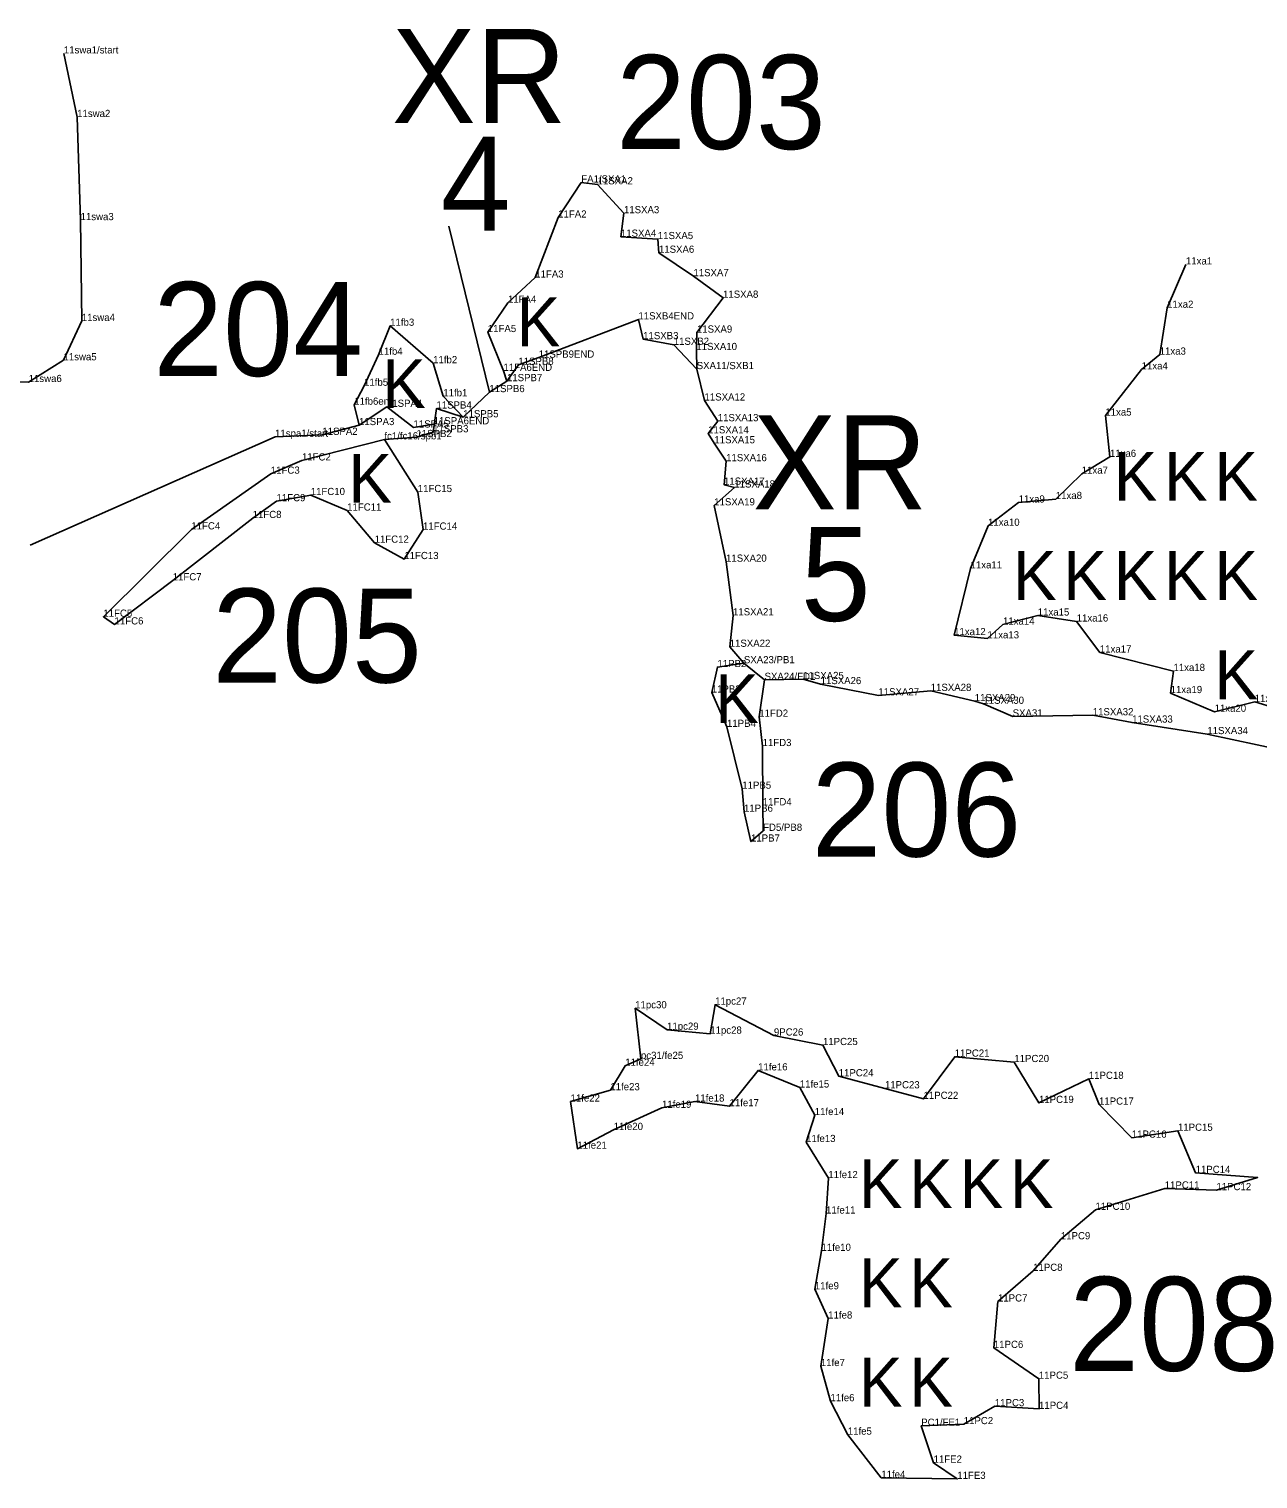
# Model space of a CAD drawing. Extents: x 2072529 to 2268812, y 436423 to 470008.
# Drawn here: x 2226395 to 2227249, y 447424 to 448432 of the extents above; entities that cross this region are included whole.
import ezdxf

# ---------------------------------------------------------------- set-up
doc = ezdxf.new("R2010")
doc.units = 0
for name, color, linetype in [('Old_Level_10', 7, 'Continuous'), ('Old_Level_20', 7, 'Continuous'), ('Old_Level_52', 7, 'Continuous'), ('Old_Level_55', 7, 'Continuous'), ('Old_Level_60', 7, 'Continuous'), ('Old_Level_62', 7, 'Continuous')]:
    doc.layers.add(name, color=color, linetype=linetype)

msp = doc.modelspace()

# ---------------------------------------------------------------- linework, layer by layer
at = {"layer": 'Old_Level_10'}
for points in [[(2225978.686, 448347.107), (2225981.906, 448269.333), (2225998.274, 448263.943), (2225995.753, 448253.963), (2226000.1, 448247.034), (2226020.097, 448246.98), (2226042.5, 448242.86), (2226052.746, 448219.139), (2226090.193, 448168.806), (2226122.677, 448164.597), (2226154.431, 448158.364), (2226160.56, 448142.804), (2226142.212, 448126.808), (2226147.631, 448108.287), (2226192.389, 448126.682), (2226229.566, 448146.2), (2226318.313, 448183.633), (2226335.372, 448186.476), (2226394.83, 448186.41), (2226419.056, 448201.541), (2226431.769, 448228.893), (2226430.927, 448298.983), (2226428.561, 448370.704), (2226419.335, 448414.909)], [(2226779.018, 448325.168), (2226790.372, 448323.888), (2226808.678, 448303.805), (2226806.554, 448287.45), (2226832.236, 448285.813), (2226833.012, 448276.305), (2226856.973, 448259.995), (2226877.568, 448245.024), (2226859.411, 448220.775), (2226859.006, 448208.67), (2226859.272, 448195.394)], [(2226749.394, 448203.389), (2226818.733, 448229.957), (2226822.035, 448216.198), (2226843.296, 448212.294), (2226859.272, 448195.394)], [(2226715.116, 448179.383), (2226727.362, 448187.011), (2226735.262, 448198.417), (2226749.394, 448203.389)], [(2226859.272, 448195.394), (2226864.703, 448173.579), (2226873.899, 448159.177), (2226867.229, 448150.736), (2226871.508, 448143.811), (2226879.718, 448131.363), (2226878.251, 448115.03), (2226885.427, 448113.089), (2226871.434, 448100.653), (2226879.661, 448061.489), (2226884.495, 448024.182), (2226882.197, 448002.326), (2226892.079, 447990.891), (2226906.407, 447979.307), (2226933.255, 447979.908), (2226945.398, 447976.362), (2226985.565, 447968.558), (2227021.937, 447971.627), (2227052.542, 447964.535), (2227058.543, 447962.683), (2227078.91, 447953.86), (2227134.611, 447954.679), (2227161.942, 447949.593), (2227214.217, 447941.599), (2227266.32, 447930.398)], [(2226642.154, 448146.538), (2226664.425, 448148.155), (2226676.038, 448151.459), (2226678.325, 448167.976), (2226696.944, 448161.892), (2226715.116, 448179.383)], [(2226566.139, 448148.342), (2226599.015, 448149.708), (2226624.523, 448156.466), (2226643.913, 448169.169), (2226662.406, 448154.814), (2226676.387, 448157.032)]]:
    msp.add_lwpolyline(points, dxfattribs=at)
at = {"layer": 'Old_Level_20'}
for p, q in [((2226419.335, 448414.909), (2226419.335, 448414.909)), ((2226428.561, 448370.704), (2226428.561, 448370.704)), ((2226779.018, 448325.168), (2226779.018, 448325.168)), ((2226779.018, 448325.168), (2226779.018, 448325.168)), ((2226790.372, 448323.888), (2226790.372, 448323.888)), ((2226430.927, 448298.983), (2226430.927, 448298.983)), ((2226762.953, 448300.792), (2226762.953, 448300.792)), ((2226808.678, 448303.805), (2226808.678, 448303.805)), ((2226806.554, 448287.45), (2226806.554, 448287.45)), ((2226832.236, 448285.813), (2226832.236, 448285.813)), ((2226833.012, 448276.305), (2226833.012, 448276.305)), ((2227199.33, 448268.16), (2227199.33, 448268.16)), ((2226747.024, 448259.054), (2226747.024, 448259.054)), ((2226856.973, 448259.995), (2226856.973, 448259.995)), ((2226877.568, 448245.024), (2226877.568, 448245.024)), ((2226728.039, 448241.567), (2226728.039, 448241.567)), ((2227186.324, 448238.05), (2227186.324, 448238.05)), ((2226431.769, 448228.893), (2226431.769, 448228.893)), ((2226646.162, 448225.549), (2226646.162, 448225.549)), ((2226818.733, 448229.957), (2226818.733, 448229.957)), ((2226714.051, 448221.152), (2226714.051, 448221.152)), ((2226822.035, 448216.198), (2226822.035, 448216.198)), ((2226859.411, 448220.775), (2226859.411, 448220.775)), ((2226638.086, 448205.366), (2226638.086, 448205.366)), ((2226843.296, 448212.294), (2226843.296, 448212.294)), ((2226859.006, 448208.67), (2226859.006, 448208.67)), ((2227181.097, 448205.476), (2227181.097, 448205.476)), ((2226419.056, 448201.541), (2226419.056, 448201.541)), ((2226676.021, 448199.515), (2226676.021, 448199.515)), ((2226724.927, 448194.176), (2226724.927, 448194.176)), ((2226735.262, 448198.417), (2226735.262, 448198.417)), ((2226749.394, 448203.389), (2226749.394, 448203.389)), ((2226859.272, 448195.394), (2226859.272, 448195.394)), ((2227168.548, 448195.211), (2227168.548, 448195.211)), ((2226628.017, 448183.827), (2226628.017, 448183.827)), ((2226727.362, 448187.011), (2226727.362, 448187.011)), ((2226683.088, 448176.508), (2226683.088, 448176.508)), ((2226715.116, 448179.383), (2226715.116, 448179.383)), ((2226621.186, 448170.607), (2226621.186, 448170.607)), ((2226643.913, 448169.169), (2226643.913, 448169.169)), ((2226678.325, 448167.976), (2226678.325, 448167.976)), ((2226864.703, 448173.579), (2226864.703, 448173.579)), ((2226624.523, 448156.466), (2226624.523, 448156.466)), ((2226662.406, 448154.814), (2226662.406, 448154.814)), ((2226676.387, 448157.032), (2226676.387, 448157.032)), ((2226696.944, 448161.892), (2226696.944, 448161.892)), ((2226873.899, 448159.177), (2226873.899, 448159.177)), ((2227143.329, 448163.069), (2227143.329, 448163.069)), ((2226566.139, 448148.342), (2226566.139, 448148.342)), ((2226599.015, 448149.708), (2226599.015, 448149.708)), ((2226642.154, 448146.538), (2226642.154, 448146.538)), ((2226642.154, 448146.538), (2226642.154, 448146.538)), ((2226664.425, 448148.155), (2226664.425, 448148.155)), ((2226676.038, 448151.459), (2226676.038, 448151.459)), ((2226867.229, 448150.736), (2226867.229, 448150.736)), ((2226871.508, 448143.811), (2226871.508, 448143.811)), ((2227146.501, 448134.391), (2227146.501, 448134.391)), ((2226584.807, 448131.871), (2226584.807, 448131.871)), ((2226879.718, 448131.363), (2226879.718, 448131.363)), ((2226563.198, 448122.678), (2226563.198, 448122.678)), ((2226878.251, 448115.03), (2226878.251, 448115.03)), ((2227126.914, 448122.669), (2227126.914, 448122.669)), ((2226567.164, 448103.52), (2226567.164, 448103.52)), ((2226590.945, 448107.849), (2226590.945, 448107.849)), ((2226665.354, 448109.905), (2226665.354, 448109.905)), ((2226885.427, 448113.089), (2226885.427, 448113.089)), ((2227108.887, 448105.078), (2227108.887, 448105.078)), ((2226616.241, 448097.021), (2226616.241, 448097.021)), ((2226871.434, 448100.653), (2226871.434, 448100.653)), ((2227083.026, 448102.637), (2227083.026, 448102.637)), ((2226507.935, 448083.949), (2226507.935, 448083.949)), ((2226550.57, 448091.867), (2226550.57, 448091.867)), ((2226668.992, 448083.784), (2226668.992, 448083.784)), ((2227061.797, 448086.464), (2227061.797, 448086.464)), ((2226635.35, 448074.683), (2226635.35, 448074.683)), ((2226655.996, 448063.308), (2226655.996, 448063.308)), ((2226879.661, 448061.489), (2226879.661, 448061.489)), ((2227049.627, 448056.828), (2227049.627, 448056.828)), ((2226494.986, 448048.537), (2226494.986, 448048.537)), ((2226446.77, 448023.21), (2226446.77, 448023.21)), ((2226884.495, 448024.182), (2226884.495, 448024.182)), ((2227096.334, 448024.03), (2227096.334, 448024.03)), ((2226454.554, 448017.868), (2226454.554, 448017.868)), ((2227072.165, 448017.717), (2227072.165, 448017.717)), ((2227123.39, 448019.891), (2227123.39, 448019.891)), ((2226882.197, 448002.326), (2226882.197, 448002.326)), ((2227038.19, 448010.423), (2227038.19, 448010.423)), ((2227061.41, 448008.167), (2227061.41, 448008.167)), ((2227139.511, 447998.345), (2227139.511, 447998.345)), ((2226873.656, 447988.178), (2226873.656, 447988.178)), ((2226892.079, 447990.891), (2226892.079, 447990.891)), ((2226892.079, 447990.891), (2226892.079, 447990.891)), ((2227190.67, 447985.49), (2227190.67, 447985.49)), ((2226906.407, 447979.307), (2226906.407, 447979.307)), ((2226906.407, 447979.307), (2226906.407, 447979.307)), ((2226933.255, 447979.908), (2226933.255, 447979.908)), ((2226945.398, 447976.362), (2226945.398, 447976.362)), ((2226869.727, 447970.505), (2226869.727, 447970.505)), ((2226985.565, 447968.558), (2226985.565, 447968.558)), ((2227021.937, 447971.627), (2227021.937, 447971.627)), ((2227052.542, 447964.535), (2227052.542, 447964.535)), ((2227058.543, 447962.683), (2227058.543, 447962.683)), ((2227188.7, 447970.117), (2227188.7, 447970.117)), ((2227247.177, 447963.976), (2227247.177, 447963.976)), ((2226902.735, 447953.698), (2226902.735, 447953.698)), ((2227078.91, 447953.86), (2227078.91, 447953.86)), ((2227134.611, 447954.679), (2227134.611, 447954.679)), ((2227219.273, 447957.131), (2227219.273, 447957.131)), ((2226880.294, 447946.626), (2226880.294, 447946.626)), ((2227161.942, 447949.593), (2227161.942, 447949.593)), ((2226905.06, 447933.279), (2226905.06, 447933.279)), ((2227214.217, 447941.599), (2227214.217, 447941.599)), ((2226890.929, 447903.628), (2226890.929, 447903.628)), ((2226905.219, 447892.113), (2226905.219, 447892.113)), ((2226892.141, 447887.63), (2226892.141, 447887.63)), ((2226905.426, 447874.358), (2226905.426, 447874.358)), ((2226896.982, 447866.87), (2226896.982, 447866.87)), ((2226816.483, 447750.95), (2226816.483, 447750.95)), ((2226872.041, 447753.479), (2226872.041, 447753.479)), ((2226838.658, 447736.048), (2226838.658, 447736.048)), ((2226868.669, 447733.308), (2226868.669, 447733.308)), ((2226912.927, 447732), (2226912.927, 447732)), ((2226947.021, 447725.387), (2226947.021, 447725.387)), ((2226809.57, 447710.99), (2226809.57, 447710.99)), ((2226820.493, 447715.751), (2226820.493, 447715.751)), ((2227038.626, 447717.327), (2227038.626, 447717.327)), ((2227080.042, 447713.563), (2227080.042, 447713.563)), ((2226901.976, 447707.772), (2226901.976, 447707.772)), ((2226957.986, 447703.674), (2226957.986, 447703.674)), ((2227131.869, 447701.885), (2227131.869, 447701.885)), ((2226799.228, 447693.971), (2226799.228, 447693.971)), ((2226930.922, 447695.859), (2226930.922, 447695.859)), ((2226990.089, 447695.303), (2226990.089, 447695.303)), ((2226771.56, 447686.082), (2226771.56, 447686.082)), ((2226835.097, 447681.726), (2226835.097, 447681.726)), ((2226858.055, 447686.078), (2226858.055, 447686.078)), ((2226882.091, 447682.835), (2226882.091, 447682.835)), ((2227016.942, 447687.956), (2227016.942, 447687.956)), ((2227097.188, 447685.125), (2227097.188, 447685.125)), ((2227138.931, 447683.957), (2227138.931, 447683.957)), ((2226941.305, 447676.714), (2226941.305, 447676.714)), ((2226801.474, 447666.34), (2226801.474, 447666.34)), ((2227161.734, 447661.007), (2227161.734, 447661.007)), ((2227193.809, 447665.787), (2227193.809, 447665.787)), ((2226776.293, 447653.325), (2226776.293, 447653.325)), ((2226935.32, 447657.966), (2226935.32, 447657.966)), ((2226950.764, 447632.847), (2226950.764, 447632.847)), ((2227206.068, 447636.473), (2227206.068, 447636.473)), ((2227249.194, 447633.381), (2227249.194, 447633.381)), ((2227184.597, 447625.603), (2227184.597, 447625.603)), ((2227220.545, 447624.498), (2227220.545, 447624.498)), ((2227136.483, 447610.816), (2227136.483, 447610.816)), ((2226949.192, 447608.218), (2226949.192, 447608.218)), ((2227112.411, 447590.334), (2227112.411, 447590.334)), ((2226945.999, 447582.289), (2226945.999, 447582.289)), ((2227093.14, 447568.392), (2227093.14, 447568.392)), ((2226941.4, 447555.575), (2226941.4, 447555.575)), ((2227068.686, 447547.08), (2227068.686, 447547.08)), ((2226950.681, 447535.211), (2226950.681, 447535.211)), ((2227065.843, 447514.79), (2227065.843, 447514.79)), ((2226945.564, 447502.179), (2226945.564, 447502.179)), ((2227097.124, 447493.369), (2227097.124, 447493.369)), ((2226952.224, 447477.738), (2226952.224, 447477.738)), ((2227066.538, 447474.241), (2227066.538, 447474.241)), ((2227097.237, 447472.418), (2227097.237, 447472.418)), ((2227015.326, 447460.656), (2227015.326, 447460.656)), ((2227044.895, 447461.806), (2227044.895, 447461.806)), ((2226964.288, 447454.48), (2226964.288, 447454.48)), ((2227023.914, 447435.008), (2227023.914, 447435.008)), ((2226987.579, 447424.453), (2226987.579, 447424.453)), ((2227040.398, 447423.736), (2227040.398, 447423.736))]:
    msp.add_line(p, q, dxfattribs=at)
at = {"layer": 'Old_Level_52'}
for points in [[(2226779.018, 448325.168), (2226762.953, 448300.792), (2226747.024, 448259.054), (2226728.039, 448241.567), (2226714.051, 448221.152), (2226724.927, 448194.176), (2226727.362, 448187.011)], [(2227199.33, 448268.16), (2227186.324, 448238.05), (2227181.097, 448205.476), (2227168.548, 448195.211), (2227143.329, 448163.069), (2227146.501, 448134.391), (2227126.914, 448122.669), (2227108.887, 448105.078), (2227083.026, 448102.637), (2227061.797, 448086.464), (2227049.627, 448056.828), (2227038.19, 448010.423), (2227061.41, 448008.167), (2227072.165, 448017.717), (2227096.334, 448024.03), (2227123.39, 448019.891), (2227139.511, 447998.345), (2227190.67, 447985.49), (2227188.7, 447970.117), (2227219.273, 447957.131), (2227247.177, 447963.976), (2227274.518, 447955.626)], [(2226696.944, 448161.892), (2226683.088, 448176.508), (2226676.021, 448199.515), (2226646.162, 448225.549), (2226638.086, 448205.366), (2226628.017, 448183.827), (2226621.186, 448170.607), (2226624.523, 448156.466)], [(2226906.407, 447979.307), (2226902.735, 447953.698), (2226905.06, 447933.279), (2226905.219, 447892.113), (2226905.426, 447874.358), (2226896.982, 447866.87), (2226892.141, 447887.63), (2226890.929, 447903.628), (2226880.294, 447946.626), (2226869.727, 447970.505), (2226873.656, 447988.178), (2226892.079, 447990.891)]]:
    msp.add_lwpolyline(points, dxfattribs=at)
for points in [[(2226642.154, 448146.538), (2226584.807, 448131.871), (2226563.198, 448122.678), (2226507.935, 448083.949), (2226446.77, 448023.21), (2226454.554, 448017.868), (2226494.986, 448048.537), (2226550.57, 448091.867), (2226567.164, 448103.52), (2226590.945, 448107.849), (2226616.241, 448097.021), (2226635.35, 448074.683), (2226655.996, 448063.308), (2226668.992, 448083.784), (2226665.354, 448109.905)], [(2226820.493, 447715.751), (2226816.483, 447750.95), (2226838.658, 447736.048), (2226868.669, 447733.308), (2226872.041, 447753.479), (2226912.927, 447732), (2226947.021, 447725.387), (2226957.986, 447703.674), (2226990.089, 447695.303), (2227016.942, 447687.956), (2227038.626, 447717.327), (2227080.042, 447713.563), (2227097.188, 447685.125), (2227131.869, 447701.885), (2227138.931, 447683.957), (2227161.734, 447661.007), (2227193.809, 447665.787), (2227206.068, 447636.473), (2227249.194, 447633.381), (2227220.545, 447624.498), (2227184.597, 447625.603), (2227136.483, 447610.816), (2227112.411, 447590.334), (2227093.14, 447568.392), (2227068.686, 447547.08), (2227065.843, 447514.79), (2227097.124, 447493.369), (2227097.237, 447472.418), (2227066.538, 447474.241), (2227044.895, 447461.806), (2227015.326, 447460.656), (2227023.914, 447435.008), (2227040.398, 447423.736), (2226987.579, 447424.453), (2226964.288, 447454.48), (2226952.224, 447477.738), (2226945.564, 447502.179), (2226950.681, 447535.211), (2226941.4, 447555.575), (2226945.999, 447582.289), (2226949.192, 447608.218), (2226950.764, 447632.847), (2226935.32, 447657.966), (2226941.305, 447676.714), (2226930.922, 447695.859), (2226901.976, 447707.772), (2226882.091, 447682.835), (2226858.055, 447686.078), (2226835.097, 447681.726), (2226801.474, 447666.34), (2226776.293, 447653.325), (2226771.56, 447686.082), (2226799.228, 447693.971), (2226809.57, 447710.99)]]:
    msp.add_lwpolyline(points, close=True, dxfattribs=at)
at = {"layer": 'Old_Level_62'}
for p, q in [((2226686.882, 448294.819), (2226715.116, 448179.383)), ((2226395.936, 448073.082), (2226566.139, 448148.342))]:
    msp.add_line(p, q, dxfattribs=at)

# ---------------------------------------------------------------- texts
at = {"layer": 'Old_Level_55'}
for p in [(2226734.052, 448211.298), (2226640.653, 448168.294), (2226617.136, 448102.445), (2227149.149, 448103.856), (2227184.149, 448103.856), (2227219.149, 448103.856), (2227079.149, 448034.856), (2227114.149, 448034.856), (2227149.149, 448034.856), (2227184.149, 448034.856), (2227219.149, 448034.856), (2227219.149, 447965.856), (2226872.134, 447949.245), (2226971.998, 447612.003), (2227006.998, 447612.003), (2227041.998, 447612.003), (2227076.998, 447612.003), (2226971.998, 447543.003), (2227006.998, 447543.003), (2226971.998, 447474.003), (2227006.998, 447474.003)]:
    msp.add_text('K', height=34, dxfattribs=at).set_placement(p)
at = {"layer": 'Old_Level_60'}
for s, p in [('11swa1/start', (2226419.335, 448414.909)), ('11swa2', (2226428.561, 448370.704)), ('FA1/SXA1', (2226779.018, 448325.168)), ('FA1/SXA1', (2226779.018, 448325.168)), ('11SXA2', (2226790.372, 448323.888)), ('11FA2', (2226762.953, 448300.792)), ('11SXA3', (2226808.678, 448303.805)), ('11swa3', (2226430.927, 448298.983)), ('11SXA4', (2226806.554, 448287.45)), ('11SXA5', (2226832.236, 448285.813)), ('11SXA6', (2226833.012, 448276.305)), ('11SXA7', (2226856.973, 448259.995)), ('11xa1', (2227199.33, 448268.16)), ('11FA3', (2226747.024, 448259.054)), ('11FA4', (2226728.039, 448241.567)), ('11SXA8', (2226877.568, 448245.024)), ('11SXB4END', (2226818.733, 448229.957)), ('11xa2', (2227186.324, 448238.05)), ('11swa4', (2226431.769, 448228.893)), ('11fb3', (2226646.162, 448225.549)), ('11FA5', (2226714.051, 448221.152)), ('11SXA9', (2226859.411, 448220.775)), ('11SXB3', (2226822.035, 448216.198)), ('11SXB2', (2226843.296, 448212.294)), ('11swa5', (2226419.056, 448201.541)), ('11fb4', (2226638.086, 448205.366)), ('11fb2', (2226676.021, 448199.515)), ('11SPB9END', (2226749.394, 448203.389)), ('11SXA10', (2226859.006, 448208.67)), ('11xa3', (2227181.097, 448205.476)), ('11FA6END', (2226724.927, 448194.176)), ('11SPB8', (2226735.262, 448198.417)), ('SXA11/SXB1', (2226859.272, 448195.394)), ('11xa4', (2227168.548, 448195.211)), ('11swa6', (2226394.83, 448186.41)), ('11fb5', (2226628.017, 448183.827)), ('11SPB6', (2226715.116, 448179.383)), ('11SPB7', (2226727.362, 448187.011)), ('11fb6end', (2226621.186, 448170.607)), ('11SPA4', (2226643.913, 448169.169)), ('11fb1', (2226683.088, 448176.508)), ('11SXA12', (2226864.703, 448173.579)), ('11SPB4', (2226678.325, 448167.976)), ('11SPB5', (2226696.944, 448161.892)), ('11SXA13', (2226873.899, 448159.177)), ('11xa5', (2227143.329, 448163.069)), ('11spa1/start', (2226566.139, 448148.342)), ('11SPA2', (2226599.015, 448149.708)), ('11SPA3', (2226624.523, 448156.466)), ('11SPA5', (2226662.406, 448154.814)), ('11SPB3', (2226676.038, 448151.459)), ('11SPA6END', (2226676.387, 448157.032)), ('11SXA14', (2226867.229, 448150.736)), ('fc1/fc16/spb1', (2226642.154, 448146.538)), ('fc1/fc16/spb1', (2226642.154, 448146.538)), ('11SPB2', (2226664.425, 448148.155)), ('11SXA15', (2226871.508, 448143.811)), ('11FC2', (2226584.807, 448131.871)), ('11SXA16', (2226879.718, 448131.363)), ('11xa6', (2227146.501, 448134.391)), ('11FC3', (2226563.198, 448122.678)), ('11xa7', (2227126.914, 448122.669)), ('11FC15', (2226665.354, 448109.905)), ('11SXA17', (2226878.251, 448115.03)), ('11SXA18', (2226885.427, 448113.089)), ('11FC9', (2226567.164, 448103.52)), ('11FC10', (2226590.945, 448107.849)), ('11SXA19', (2226871.434, 448100.653)), ('11xa9', (2227083.026, 448102.637)), ('11xa8', (2227108.887, 448105.078)), ('11FC8', (2226550.57, 448091.867)), ('11FC11', (2226616.241, 448097.021)), ('11FC4', (2226507.935, 448083.949)), ('11FC14', (2226668.992, 448083.784)), ('11xa10', (2227061.797, 448086.464)), ('11FC12', (2226635.35, 448074.683)), ('11FC13', (2226655.996, 448063.308)), ('11SXA20', (2226879.661, 448061.489)), ('11FC7', (2226494.986, 448048.537)), ('11xa11', (2227049.627, 448056.828)), ('11FC5', (2226446.77, 448023.21)), ('11FC6', (2226454.554, 448017.868)), ('11SXA21', (2226884.495, 448024.182)), ('11xa14', (2227072.165, 448017.717)), ('11xa15', (2227096.334, 448024.03)), ('11xa16', (2227123.39, 448019.891)), ('11xa12', (2227038.19, 448010.423)), ('11xa13', (2227061.41, 448008.167)), ('11SXA22', (2226882.197, 448002.326)), ('11xa17', (2227139.511, 447998.345)), ('11PB2', (2226873.656, 447988.178)), ('SXA23/PB1', (2226892.079, 447990.891)), ('SXA23/PB1', (2226892.079, 447990.891)), ('SXA24/FD1', (2226906.407, 447979.307)), ('SXA24/FD1', (2226906.407, 447979.307)), ('11SXA25', (2226933.255, 447979.908)), ('11xa18', (2227190.67, 447985.49)), ('11PB3', (2226869.727, 447970.505)), ('11SXA26', (2226945.398, 447976.362)), ('11SXA27', (2226985.565, 447968.558)), ('11SXA28', (2227021.937, 447971.627)), ('11xa19', (2227188.7, 447970.117)), ('11SXA29', (2227052.542, 447964.535)), ('11SXA30', (2227058.543, 447962.683)), ('11xa20', (2227219.273, 447957.131)), ('11xa21', (2227247.177, 447963.976)), ('11FD2', (2226902.735, 447953.698)), ('SXA31', (2227078.91, 447953.86)), ('11SXA32', (2227134.611, 447954.679)), ('11SXA33', (2227161.942, 447949.593)), ('11PB4', (2226880.294, 447946.626)), ('11SXA34', (2227214.217, 447941.599)), ('11FD3', (2226905.06, 447933.279)), ('11PB5', (2226890.929, 447903.628)), ('11PB6', (2226892.141, 447887.63)), ('11FD4', (2226905.219, 447892.113)), ('11PB7', (2226896.982, 447866.87)), ('FD5/PB8', (2226905.426, 447874.358)), ('11pc30', (2226816.483, 447750.95)), ('11pc27', (2226872.041, 447753.479)), ('11pc29', (2226838.658, 447736.048)), ('11pc28', (2226868.669, 447733.308)), ('9PC26', (2226912.927, 447732)), ('11PC25', (2226947.021, 447725.387)), ('pc31/fe25', (2226820.493, 447715.751)), ('11PC21', (2227038.626, 447717.327)), ('11fe24', (2226809.57, 447710.99)), ('11fe16', (2226901.976, 447707.772)), ('11PC20', (2227080.042, 447713.563)), ('11fe15', (2226930.922, 447695.859)), ('11PC24', (2226957.986, 447703.674)), ('11PC23', (2226990.089, 447695.303)), ('11PC18', (2227131.869, 447701.885)), ('11fe22', (2226771.56, 447686.082)), ('11fe23', (2226799.228, 447693.971)), ('11fe18', (2226858.055, 447686.078)), ('11PC22', (2227016.942, 447687.956)), ('11PC19', (2227097.188, 447685.125)), ('11fe19', (2226835.097, 447681.726)), ('11fe17', (2226882.091, 447682.835)), ('11fe14', (2226941.305, 447676.714)), ('11PC17', (2227138.931, 447683.957)), ('11fe20', (2226801.474, 447666.34)), ('11PC15', (2227193.809, 447665.787)), ('11fe13', (2226935.32, 447657.966)), ('11PC16', (2227161.734, 447661.007)), ('11fe21', (2226776.293, 447653.325)), ('11PC14', (2227206.068, 447636.473)), ('11fe12', (2226950.764, 447632.847)), ('11PC11', (2227184.597, 447625.603)), ('11PC12', (2227220.545, 447624.498)), ('11fe11', (2226949.192, 447608.218)), ('11PC10', (2227136.483, 447610.816)), ('11PC9', (2227112.411, 447590.334)), ('11fe10', (2226945.999, 447582.289)), ('11PC8', (2227093.14, 447568.392)), ('11fe9', (2226941.4, 447555.575)), ('11PC7', (2227068.686, 447547.08)), ('11fe8', (2226950.681, 447535.211)), ('11PC6', (2227065.843, 447514.79)), ('11fe7', (2226945.564, 447502.179)), ('11PC5', (2227097.124, 447493.369)), ('11fe6', (2226952.224, 447477.738)), ('11PC3', (2227066.538, 447474.241)), ('11PC4', (2227097.237, 447472.418)), ('11fe5', (2226964.288, 447454.48)), ('PC1/FE1', (2227015.326, 447460.656)), ('11PC2', (2227044.895, 447461.806)), ('11FE2', (2227023.914, 447435.008)), ('11fe4', (2226987.579, 447424.453)), ('11FE3', (2227040.398, 447423.736))]:
    msp.add_text(s, height=5, dxfattribs=at).set_placement(p)
at = {"layer": 'Old_Level_62'}
for s, p in [('XR', (2226647.356, 448366.567)), ('203', (2226803.218, 448348.464)), ('4', (2226681.247, 448291.588)), ('204', (2226481.446, 448190.64)), ('XR', (2226898.164, 448098.017)), ('5', (2226931.583, 448020.35)), ('205', (2226522.439, 447977.478)), ('206', (2226939.079, 447856.469)), ('208', (2227118.185, 447498.873))]:
    msp.add_text(s, height=65.34, dxfattribs=at).set_placement(p)

doc.saveas('drawing.dxf')
